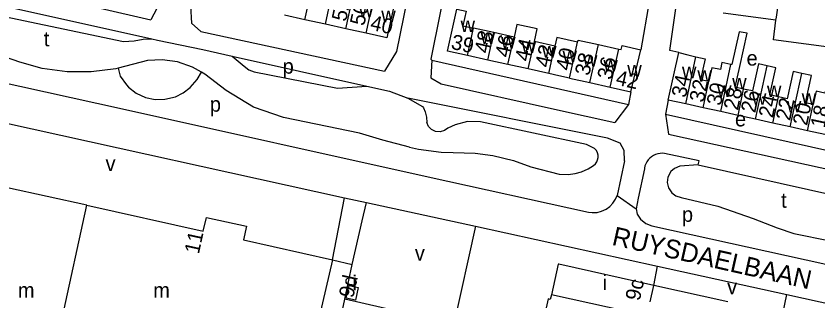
# Model space of a CAD drawing. Extents: x 161775 to 163181, y 382878 to 383925.
# Drawn here: x 162855 to 163069.3, y 383054.8 to 383130.9 of the extents above; entities that cross this region are included whole.
import ezdxf

# ---------------------------------------------------------------- set-up
doc = ezdxf.new("R2010")
doc.units = 0
for name, color, linetype in [('BLT_Basislijn', 7, 'Continuous'), ('BLT_Bebouwing', 7, 'Continuous'), ('BLT_Centroide', 7, 'Continuous'), ('BLT_Huisnummer', 7, 'Continuous'), ('BLT_Huisnummer_ tussenligend', 7, 'Continuous'), ('BLT_Onderverdeling_panden', 7, 'Continuous'), ('BLT_Straatnaam', 7, 'Continuous'), ('BLT_Vlakafsluiter', 7, 'Continuous')]:
    doc.layers.add(name, color=color, linetype=linetype)

msp = doc.modelspace()

# ---------------------------------------------------------------- linework, layer by layer
at = {"layer": 'BLT_Basislijn'}
for p, q in [((162784.93, 383148.36), (162891.25, 383124.81)), ((162845.8, 383140.33), (162891.01, 383129.91)), ((162895.21, 383138.05), (162891.01, 383129.91)), ((163024.22, 383134.68), (163021.95, 383121.91)), ((163058.07, 383129.78), (163043.98, 383131.7)), ((162904.33, 383126.8), (162953.4, 383116.15)), ((162891.25, 383124.81), (162892.76, 383124.47)), ((162912.77, 383120.21), (162948.73, 383112.2)), ((162966.09, 383119.14), (163018.65, 383107.27)), ((162968.55, 383112.78), (162999.69, 383105.86)), ((163019.32, 383110.64), (163018.65, 383107.27)), ((163018.65, 383107.27), (163015, 383102.49)), ((163029.22, 383108.43), (163028.57, 383104.67)), ((162999.69, 383105.86), (163015, 383102.49)), ((163028.57, 383104.67), (163079.62, 383093.31)), ((163028.57, 383104.67), (163029.34, 383099.34)), ((162851.63, 383102.5), (162942.75, 383082.35)), ((163029.34, 383099.34), (163077.18, 383088.8)), ((163017.61, 383092.24), (163015.59, 383082.99)), ((163022.9, 383090.09), (163021.27, 383082.3)), ((163037.23, 383091.13), (163078.8, 383081.92)), ((162939.59, 383065.83), (162942.75, 383082.35)), ((162942.75, 383082.35), (162948.6, 383081.06)), ((162947.49, 383076.2), (162948.6, 383081.06)), ((162948.6, 383081.06), (162977.75, 383074.78)), ((163021.27, 383082.3), (163020.66, 383079.38)), ((162944.81, 383064.56), (162947.49, 383076.2)), ((162977.75, 383074.78), (163026.44, 383064.06)), ((162939.59, 383065.83), (162944.81, 383064.56)), ((162942.83, 383055.25), (162944.81, 383064.56)), ((163025.39, 383058.97), (163026.44, 383064.06)), ((163026.44, 383064.06), (163060.96, 383056.51)), ((163045.19, 383054.61), (163025.39, 383058.97)), ((163059.92, 383051.41), (163060.96, 383056.51)), ((163060.96, 383056.51), (163090.48, 383050.06))]:
    msp.add_line(p, q, dxfattribs=at)
for points in [[(163058.07, 383129.78), (163058.17, 383130.58), (163064.99, 383177.47)], [(162962.22, 383148.97), (162956.65, 383121.44), (162953.4, 383116.15)], [(162971.62, 383147.62), (162970.82, 383144.21), (162965.86, 383119.35), (162966.09, 383119.14)], [(162903.02, 383140.76), (162901.57, 383133.6), (162901.86, 383129), (162904.33, 383126.8)], [(162776.15, 383136.2), (162775.9, 383135.02), (162775.85, 383133.65), (162776.21, 383132.34), (162776.73, 383131.33), (162777.43, 383130.45), (162778.26, 383129.73), (162779.33, 383129.14), (162780.48, 383128.78), (162883.38, 383106.08), (162965.14, 383087.99), (163007.97, 383078.56), (163008.98, 383078.42), (163010.25, 383078.46), (163011.48, 383078.75), (163012.65, 383079.28), (163013.67, 383080.01), (163014.5, 383080.9), (163015.2, 383082.01), (163015.59, 383082.99)], [(163032.07, 383121.12), (163029.71, 383121.71), (163031.4, 383133.52)], [(162851.9, 383130.73), (162883.7, 383124.12), (162886.5, 383124.31), (162888.98, 383124.72), (162891.25, 383124.81)], [(163074.9, 383122.18), (163057.4, 383124.56), (163058.07, 383129.78)], [(162892.76, 383124.47), (162904.89, 383121.97), (162912.77, 383120.21)], [(162882.25, 383116.98), (162881.6, 383116.81), (162875.06, 383115.96), (162868.66, 383115.98), (162861.91, 383116.91), (162855.96, 383118.55), (162848.2, 383121.23)], [(162904.51, 383115.93), (162902.17, 383117.25), (162898.12, 383118.64), (162894.06, 383119.19), (162890.1, 383118.99), (162882.25, 383116.98)], [(162912.77, 383120.21), (162915.91, 383117.48), (162917.16, 383116.51), (162918.59, 383115.98), (162940.92, 383111.61), (162948.73, 383112.2)], [(162966.09, 383119.14), (162965.87, 383114.39), (162968.55, 383112.78)], [(162882.25, 383116.98), (162882.81, 383114.79), (162884.47, 383112.48), (162885.07, 383111.87), (162887.11, 383110.32), (162889.57, 383109.18), (162892.16, 383108.63), (162894.7, 383108.65), (162897.55, 383109.33), (162899.65, 383110.35), (162901.53, 383111.77), (162903.37, 383113.93), (162904.51, 383115.93)], [(162960.16, 383095.87), (162953.02, 383097.71), (162946.77, 383099.65), (162926.48, 383103.8), (162918.4, 383106.56), (162911.1, 383110.98), (162905.46, 383115.39), (162904.51, 383115.93)], [(162948.73, 383112.2), (162954.82, 383110.84), (162959.67, 383109)], [(163017.61, 383092.24), (163017.46, 383095.01), (163016.41, 383096.94), (163013.08, 383098.25), (162959.67, 383109)], [(162959.67, 383109), (162963.63, 383106.75), (162963.84, 383106.38)], [(162963.84, 383106.38), (162964.33, 383105.28), (162964.67, 383103.89), (162964.73, 383102.5)], [(162960.16, 383095.87), (162962.56, 383095.36), (162968.57, 383094.55), (162971.82, 383094.46), (162977.7, 383094.29), (162982.39, 383093.65), (162987.96, 383092.3), (162992.56, 383090.65), (163000.09, 383088.69), (163002.54, 383088.61), (163004.41, 383088.82), (163006.08, 383089.27), (163007.84, 383090.05), (163009.26, 383090.96), (163009.8, 383091.43), (163010.16, 383091.92), (163010.41, 383092.5), (163010.53, 383093.14), (163010.52, 383093.74), (163010.36, 383094.38), (163010.06, 383094.97), (163009.61, 383095.49), (163007.45, 383096.56), (162979.12, 383102.65), (162975.65, 383102.74), (162972.3, 383101.83), (162970.38, 383100.95), (162969.49, 383100.29), (162968.32, 383099.95), (162967.1, 383100.05), (162966.03, 383100.57), (162965.23, 383101.39), (162964.73, 383102.5)], [(163037.23, 383091.13), (163037.5, 383092.27), (163028.32, 383094.18), (163027.71, 383094.24), (163027.09, 383094.21), (163026.48, 383094.1), (163025.9, 383093.92), (163025.34, 383093.66), (163024.82, 383093.33), (163024.34, 383092.94), (163023.92, 383092.49), (163023.57, 383091.99), (163023.28, 383091.44), (163023.06, 383090.86), (163022.92, 383090.26), (163022.9, 383090.09)], [(163037.23, 383091.13), (163032.4, 383090.78), (163030.99, 383090.21), (163030, 383089.35), (163029.21, 383087.89), (163029.02, 383086.46), (163029.35, 383084.99), (163030.25, 383083.65), (163031.31, 383082.88), (163032.76, 383082.44), (163042.53, 383080.12), (163052.01, 383076.8), (163058.39, 383074.35), (163062.88, 383072.79), (163072.58, 383070.86), (163077.06, 383070.39), (163079.06, 383070.13), (163080.92, 383070.69), (163082.4, 383071.98), (163083.22, 383073.81), (163083.99, 383076.99), (163084.05, 383078.49), (163083.45, 383079.71), (163081.69, 383081.29)], [(163020.66, 383079.38), (163020.96, 383078), (163021.89, 383076.64), (163023.27, 383075.5), (163024.88, 383074.84), (163071.4, 383064.63), (163090.46, 383060.59), (163095.15, 383060.06), (163099.87, 383059.98)], [(162977.75, 383074.78), (162971.96, 383048.61), (162942.83, 383055.25)], [(162937.75, 383025.21), (162936.51, 383025.52), (162942.83, 383055.25)]]:
    msp.add_lwpolyline(points, dxfattribs=at)
at = {"layer": 'BLT_Bebouwing'}
for p, q in [((162932.18, 383129.91), (162926.72, 383131.12)), ((162937.64, 383128.71), (162932.18, 383129.91)), ((162943.1, 383127.51), (162937.64, 383128.71)), ((162948.56, 383126.3), (162943.1, 383127.51)), ((162982.69, 383126.47), (162977.23, 383127.68)), ((162988.09, 383125.27), (162982.69, 383126.47)), ((162998.95, 383122.85), (162993.52, 383124.06)), ((163010.6, 383123.28), (163016.04, 383122.07)), ((163019.32, 383110.64), (163021.95, 383121.91)), ((162981.07, 383119.12), (162975.6, 383120.33)), ((163029.22, 383108.43), (163032.07, 383121.12)), ((162986.45, 383117.95), (162981.07, 383119.12)), ((162991.88, 383116.75), (162986.45, 383117.95)), ((162997.32, 383115.55), (162991.88, 383116.75)), ((163002.91, 383114.31), (163008.35, 383113.11)), ((163008.35, 383113.11), (163013.79, 383111.9)), ((163013.79, 383111.9), (163019.32, 383110.64)), ((163033.99, 383107.43), (163029.22, 383108.43)), ((163038.64, 383106.4), (163033.99, 383107.43)), ((163043.29, 383105.38), (163038.64, 383106.4)), ((163047.93, 383104.35), (163043.29, 383105.38)), ((163052.58, 383103.32), (163047.93, 383104.35)), ((163057.23, 383102.3), (163052.58, 383103.32)), ((163061.88, 383101.27), (163057.23, 383102.3)), ((163066.52, 383100.24), (163061.88, 383101.27)), ((163071.17, 383099.22), (163066.52, 383100.24)), ((162873.9, 383080.35), (162852.66, 383085.03))]:
    msp.add_line(p, q, dxfattribs=at)
for points in [[(162950.16, 383133.59), (162952.96, 383132.97), (162953.84, 383136.98), (162956.6, 383136.37), (162954.11, 383125.08), (162948.56, 383126.3)], [(162975.6, 383120.33), (162970.32, 383121.52), (162972.79, 383132.71), (162975.27, 383132.17), (162974.42, 383128.31), (162977.23, 383127.68)], [(162993.52, 383124.06), (162994.27, 383127.43), (162988.84, 383128.63), (162988.09, 383125.27)], [(163049.43, 383111.4), (163047.16, 383111.9), (163048.39, 383117.43), (163050.37, 383126.36), (163048.2, 383126.69), (163046.24, 383117.91), (163046.02, 383117.96)], [(163005.02, 383123.88), (162999.46, 383125.12), (162998.95, 383122.85)], [(163005.02, 383123.88), (163005.16, 383124.49), (163010.6, 383123.28)], [(163016.04, 383122.07), (163016.68, 383121.93), (163016.92, 383123.03), (163021.95, 383121.91)], [(163032.07, 383121.12), (163034.49, 383120.51), (163036.67, 383120.03)], [(163036.67, 383120.03), (163039.14, 383119.48), (163037.91, 383113.95), (163040.14, 383113.46)], [(163046.02, 383117.96), (163043.64, 383118.48), (163043.22, 383116.59), (163040.94, 383117.1), (163040.14, 383113.46)], [(163055.75, 383117.59), (163053.36, 383118.12), (163051.76, 383110.88), (163049.43, 383111.4)], [(163058.77, 383109.33), (163056.4, 383109.85), (163058, 383117.09), (163055.75, 383117.59)], [(163002.91, 383114.31), (163000, 383114.95), (162997.32, 383115.55)], [(163065, 383115.54), (163062.69, 383116.05), (163061.09, 383108.81), (163058.77, 383109.33)], [(163068.02, 383107.28), (163065.93, 383107.74), (163066.74, 383111.39), (163067.54, 383114.97), (163065, 383115.54)], [(163073.87, 383111.78), (163071.59, 383112.29), (163071.15, 383110.29), (163068.8, 383110.8), (163068.02, 383107.28)], [(162873.9, 383080.35), (162905.02, 383073.48), (162905.85, 383077.13), (162916.54, 383074.78), (162915.72, 383071.12), (162939.59, 383065.83)], [(162939.59, 383065.83), (162930.37, 383026.33), (162915.89, 383029.5), (162865.2, 383040.6)], [(162999.83, 383064.64), (162998.08, 383056.46)], [(163025.39, 383058.97), (163000, 383064.6), (162999.83, 383064.64)], [(163024.43, 383054.61), (163025.39, 383058.97)], [(162998.08, 383056.46), (162997.76, 383055.19), (162997.19, 383055.34), (162991.82, 383031.15), (162977.21, 383034.39), (162973.91, 383019.4), (163014.61, 383010.44)]]:
    msp.add_lwpolyline(points, dxfattribs=at)
msp.add_lwpolyline([(162944, 383058.96), (162946.42, 383058.42), (162945.66, 383055.02), (162943.24, 383055.56)], close=True, dxfattribs=at)
at = {"layer": 'BLT_Onderverdeling_panden'}
for p, q in [((162932.18, 383129.91), (162933.78, 383137.2)), ((162937.64, 383128.71), (162939.24, 383135.99)), ((162943.1, 383127.51), (162944.7, 383134.79)), ((162948.56, 383126.3), (162950.16, 383133.59)), ((162975.6, 383120.33), (162977.23, 383127.68)), ((162981.07, 383119.12), (162982.69, 383126.47)), ((162986.45, 383117.95), (162988.09, 383125.27)), ((162991.88, 383116.75), (162993.52, 383124.06)), ((163002.91, 383114.31), (163005.02, 383123.88)), ((162997.32, 383115.55), (162998.95, 383122.85)), ((163008.35, 383113.11), (163010.6, 383123.28)), ((163013.79, 383111.9), (163016.04, 383122.07)), ((163033.99, 383107.43), (163036.67, 383120.03)), ((163043.29, 383105.38), (163046.02, 383117.96)), ((163052.58, 383103.32), (163055.75, 383117.59)), ((163061.88, 383101.27), (163065, 383115.54)), ((163038.64, 383106.4), (163040.14, 383113.46)), ((163047.93, 383104.35), (163049.43, 383111.4)), ((163057.23, 383102.3), (163058.77, 383109.33)), ((163066.52, 383100.24), (163068.02, 383107.28)), ((162865.2, 383040.6), (162873.9, 383080.35)), ((163023.58, 383050.81), (162998.08, 383056.46))]:
    msp.add_line(p, q, dxfattribs=at)
at = {"layer": 'BLT_Vlakafsluiter'}
msp.add_line((163015.59, 383082.99), (163020.66, 383079.38), dxfattribs=at)

# ---------------------------------------------------------------- texts
at = {"layer": 'BLT_Centroide'}
for s, p in [('w', (162946.62, 383130.55)), ('w', (162952.58, 383129.23)), ('w', (162973.78, 383126.62)), ('t', (162862.39, 383122.8)), ('w', (162979.14, 383123.41)), ('w', (162984.61, 383122.19)), ('w', (162990.08, 383120.98)), ('w', (162995.55, 383119.78)), ('w', (163001.02, 383118.56)), ('w', (163006.48, 383117.34)), ('w', (163011.94, 383116.12)), ('e', (163050.21, 383117.65)), ('p', (162926.22, 383115.49)), ('w', (163018.33, 383114.72)), ('w', (163032.95, 383114.28)), ('w', (163037.06, 383113.34)), ('w', (163046.36, 383111.28)), ('w', (163042.33, 383109.28)), ('w', (163055.66, 383109.23)), ('p', (162906.76, 383105.35)), ('w', (163051.66, 383107.22)), ('w', (163064.95, 383107.17)), ('w', (163060.98, 383105.16)), ('e', (163047.11, 383101.42)), ('v', (162878.9, 383089.52)), ('t', (163059.44, 383079.7)), ('p', (163032.94, 383075.94)), ('v', (162961.56, 383065.61)), ('i', (162944.87, 383057.63)), ('i', (163011.73, 383057.72)), ('v', (163045.02, 383056.62)), ('m', (162855.46, 383055.69)), ('m', (162891.63, 383055.69))]:
    msp.add_text(s, height=4, dxfattribs=at).set_placement(p)
at = {"layer": 'BLT_Huisnummer'}
for s, rotation, p in [('50', 77.572, (162948.02, 383128.11)), ('40', 347.5711, (162949.42, 383127.28)), ('39', 347.5547, (162971.02, 383122.18)), ('48', 77.5307, (162981.3, 383120.7)), ('44', 77.5333, (162992.12, 383118.55)), ('40', 77.5351, (163003.04, 383116.09)), ('36', 77.5351, (163014.12, 383113.7)), ('42', 347.495, (163015.04, 383112.6)), ('34', 78.0131, (163033.99, 383108.91)), ('30', 78.0138, (163043.35, 383106.78)), ('26', 78.0151, (163052.51, 383104.85)), ('22', 78.0085, (163061.84, 383102.76)), ('18', 78.008, (163071.11, 383100.81)), ('11', 77.6543, (162903.82, 383067.16)), ('9d', 77.4852, (162945.07, 383055.42)), ('9c', 77.4769, (163021.64, 383054.66))]:
    msp.add_text(s, height=4, rotation=rotation, dxfattribs=at).set_placement(p)
at = {"layer": 'BLT_Huisnummer_ tussenligend'}
for s, rotation, p in [('52', 77.572, (162943.15, 383129.24)), ('46', 77.5333, (162986.79, 383119.62)), ('42', 77.5351, (162997.51, 383116.95)), ('38', 77.5351, (163008.15, 383114.78)), ('32', 78.0138, (163038.75, 383107.65)), ('28', 78.0151, (163047.9, 383105.54)), ('24', 78.0085, (163057.25, 383103.5)), ('20', 78.008, (163066.36, 383101.45))]:
    msp.add_text(s, height=4, rotation=rotation, dxfattribs=at).set_placement(p)
at = {"layer": 'BLT_Straatnaam'}
msp.add_text('RUYSDAELBAAN', height=5, rotation=347.3003, dxfattribs=at).set_placement((163014, 383069.83))

doc.saveas('drawing.dxf')
